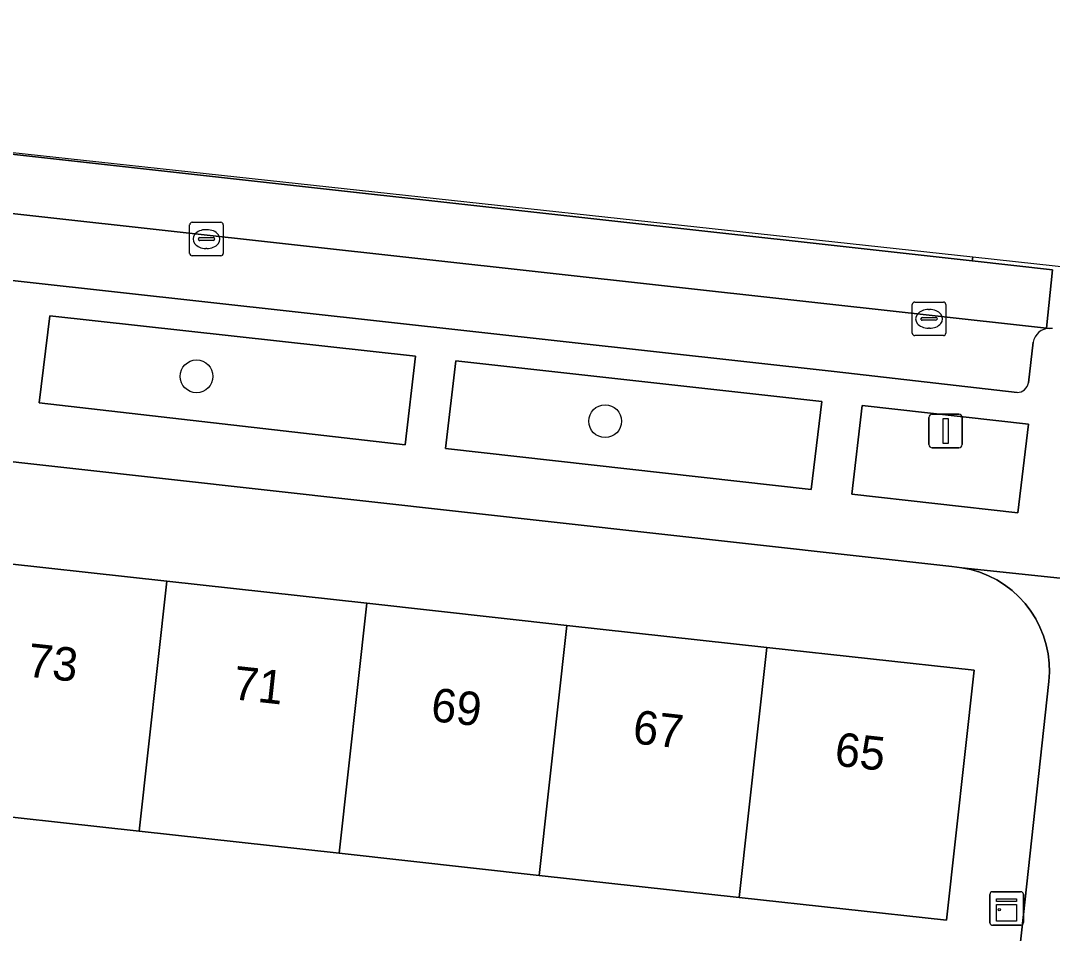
# Model space of a CAD drawing. Extents: x 161928 to 163071, y 386474 to 387428.
# Drawn here: x 162535.6 to 162566.36, y 387348.1 to 387375.31 of the extents above; entities that cross this region are included whole.
import ezdxf

# ---------------------------------------------------------------- set-up
doc = ezdxf.new("R2010")
doc.units = 0
for name, color, linetype in [('IMGEO_Boom', 7, 'Continuous'), ('IMGEO_Erf', 7, 'Continuous'), ('IMGEO_Groenvoorziening', 7, 'Continuous'), ('IMGEO_Kast', 7, 'Continuous'), ('IMGEO_Kolk', 7, 'Continuous'), ('IMGEO_Lichtmast', 7, 'Continuous'), ('IMGEO_Pand', 7, 'Continuous'), ('IMGEO_Pand_nummerreeks', 7, 'Continuous'), ('IMGEO_Parkeervlak_open', 7, 'Continuous'), ('IMGEO_Rijbaan_lokaal_gesloten', 7, 'Continuous'), ('IMGEO_Rijbaan_lokaal_open', 7, 'Continuous'), ('IMGEO_Voetpad_open', 7, 'Continuous')]:
    doc.layers.add(name, color=color, linetype=linetype)

msp = doc.modelspace()

# ---------------------------------------------------------------- linework, layer by layer
at = {"layer": 'IMGEO_Boom'}
for centre in [(162540.843, 387364.704), (162553.027, 387363.367)]:
    msp.add_circle(centre, 0.489, dxfattribs=at)
at = {"layer": 'IMGEO_Erf'}
for points in [[(162564.22, 387336.873), (162566.257, 387355.603), (162566.275, 387355.88), (162566.267, 387356.157), (162566.235, 387356.432), (162566.179, 387356.703), (162566.099, 387356.969), (162565.995, 387357.226), (162565.869, 387357.472), (162565.721, 387357.707), (162565.552, 387357.927), (162565.365, 387358.131), (162565.161, 387358.318), (162564.94, 387358.486), (162564.705, 387358.633), (162564.458, 387358.759), (162564.201, 387358.863), (162563.936, 387358.942), (162563.664, 387358.998), (162563.366, 387359.035), (162516.463, 387364.265), (162516.271, 387364.285)], [(162512.918, 387361.842), (162512.854, 387361.285), (162513.111, 387361.234), (162512.892, 387359.224), (162515.626, 387358.922), (162515.882, 387361.247), (162522.063, 387360.566), (162528.027, 387359.909), (162533.991, 387359.251), (162539.955, 387358.594), (162545.918, 387357.937), (162551.882, 387357.28), (162557.846, 387356.623), (162564.032, 387355.941), (162563.21, 387348.486), (162557.025, 387349.168), (162551.061, 387349.825), (162545.097, 387350.482), (162539.134, 387351.139), (162533.17, 387351.797), (162527.206, 387352.454)]]:
    msp.add_lwpolyline(points, dxfattribs=at)
at = {"layer": 'IMGEO_Groenvoorziening'}
for points in [[(162536.47, 387366.512), (162536.155, 387363.919), (162547.066, 387362.664), (162547.372, 387365.302)], [(162548.578, 387365.168), (162548.272, 387362.554), (162559.167, 387361.33), (162559.494, 387363.959)], [(162560.689, 387363.835), (162560.384, 387361.193), (162565.337, 387360.637), (162565.649, 387363.281)]]:
    msp.add_lwpolyline(points, close=True, dxfattribs=at)
at = {"layer": 'IMGEO_Kast'}
for p, q in [((162564.577, 387349.338), (162565.418, 387349.338)), ((162565.418, 387349.338), (162564.577, 387349.338)), ((162564.502, 387348.413), (162564.502, 387349.254)), ((162564.502, 387349.254), (162564.502, 387348.413)), ((162565.502, 387349.263), (162565.502, 387348.422)), ((162565.502, 387348.422), (162565.502, 387349.263)), ((162565.427, 387348.338), (162564.586, 387348.338)), ((162564.586, 387348.338), (162565.427, 387348.338))]:
    msp.add_line(p, q, dxfattribs=at)
for points in [[(162564.697, 387349.128), (162565.297, 387349.128), (162565.297, 387349.043), (162564.697, 387349.043), (162564.697, 387349.128)], [(162564.697, 387348.953), (162565.297, 387348.953), (162565.297, 387348.464), (162564.697, 387348.464), (162564.697, 387348.953)]]:
    msp.add_lwpolyline(points, dxfattribs=at)
msp.add_circle((162564.781, 387348.802), 0.0377, dxfattribs=at)
for centre, start, end in [((162564.58, 387349.26), 92.4484, 184.2845), ((162564.58, 387349.26), 92.4484, 184.2845), ((162565.424, 387349.26), 2.4484, 94.2845), ((162565.424, 387349.26), 2.4484, 94.2845), ((162564.58, 387348.416), 182.4484, 274.2845), ((162564.58, 387348.416), 182.4484, 274.2845), ((162565.424, 387348.416), 272.4484, 4.2845), ((162565.424, 387348.416), 272.4484, 4.2845)]:
    msp.add_arc(centre, 0.0779, start, end, dxfattribs=at)
at = {"layer": 'IMGEO_Kolk'}
for p, q in [((162540.638, 387368.372), (162540.638, 387369.224)), ((162540.713, 387369.298), (162541.565, 387369.298)), ((162541.126, 387369.078), (162541.151, 387369.078)), ((162541.639, 387369.224), (162541.639, 387368.372)), ((162540.897, 387368.792), (162540.897, 387368.804)), ((162541.335, 387368.755), (162540.937, 387368.755)), ((162540.94, 387368.841), (162541.338, 387368.841)), ((162541.381, 387368.804), (162541.381, 387368.792)), ((162541.149, 387368.518), (162541.124, 387368.518)), ((162541.565, 387368.298), (162540.713, 387368.298)), ((162562.261, 387366.918), (162563.113, 387366.918)), ((162562.186, 387365.992), (162562.186, 387366.844)), ((162562.674, 387366.698), (162562.699, 387366.698)), ((162563.187, 387366.844), (162563.187, 387365.992)), ((162562.445, 387366.412), (162562.445, 387366.424)), ((162562.883, 387366.375), (162562.485, 387366.375)), ((162562.488, 387366.461), (162562.886, 387366.461)), ((162562.929, 387366.424), (162562.929, 387366.412)), ((162562.697, 387366.138), (162562.672, 387366.138)), ((162563.113, 387365.918), (162562.261, 387365.918))]:
    msp.add_line(p, q, dxfattribs=at)
for points in [[(162540.638, 387368.372), (162540.638, 387369.224)], [(162540.713, 387369.298), (162541.565, 387369.298)], [(162541.639, 387369.224), (162541.639, 387368.372)], [(162541.565, 387368.298), (162540.713, 387368.298)], [(162562.261, 387366.918), (162563.113, 387366.918)], [(162562.186, 387365.992), (162562.186, 387366.844)], [(162563.187, 387366.844), (162563.187, 387365.992)], [(162563.113, 387365.918), (162562.261, 387365.918)]]:
    msp.add_lwpolyline(points, dxfattribs=at)
for centre, radius, start, end in [((162540.715, 387369.222), 0.0765, 91.552, 178.448), ((162540.715, 387369.222), 0.0765, 91.552, 178.448), ((162541.563, 387369.222), 0.0765, 1.552, 88.448), ((162541.563, 387369.222), 0.0765, 1.552, 88.448), ((162540.937, 387368.801), 0.0403, 85.8775, 175.7526), ((162540.934, 387368.791), 0.0366, 178.938, 274.7102), ((162541.338, 387368.798), 0.043, 264.8664, 352.4533), ((162541.342, 387368.803), 0.0386, 1.7309, 96.639), ((162540.715, 387368.374), 0.0765, 181.552, 268.448), ((162540.715, 387368.374), 0.0765, 181.552, 268.448), ((162541.563, 387368.374), 0.0765, 271.552, 358.448), ((162541.563, 387368.374), 0.0765, 271.552, 358.448), ((162562.263, 387366.842), 0.0765, 91.552, 178.448), ((162562.263, 387366.842), 0.0765, 91.552, 178.448), ((162563.111, 387366.842), 0.0765, 1.552, 88.448), ((162563.111, 387366.842), 0.0765, 1.552, 88.448), ((162562.485, 387366.421), 0.0403, 85.8775, 175.7526), ((162562.482, 387366.411), 0.0366, 178.938, 274.7102), ((162562.886, 387366.418), 0.043, 264.8664, 352.4533), ((162562.89, 387366.423), 0.0386, 1.7309, 96.639), ((162562.263, 387365.994), 0.0765, 181.552, 268.448), ((162562.263, 387365.994), 0.0765, 181.552, 268.448), ((162563.111, 387365.994), 0.0765, 271.552, 358.448), ((162563.111, 387365.994), 0.0765, 271.552, 358.448)]:
    msp.add_arc(centre, radius, start, end, dxfattribs=at)
for centre, major_axis, ratio, start_param, end_param in [((162541.125, 387368.798), (-0.387, 0.002), 0.722429, 4.712389, 7.853982), ((162541.15, 387368.798), (-0.39, 0.002), 0.717154, 1.570796, 4.712389), ((162562.673, 387366.418), (-0.387, 0.002), 0.722429, 4.712389, 7.853982), ((162562.698, 387366.418), (-0.39, 0.002), 0.717154, 1.570796, 4.712389)]:
    msp.add_ellipse(centre, major_axis=major_axis, ratio=ratio, start_param=start_param, end_param=end_param, dxfattribs=at)
at = {"layer": 'IMGEO_Lichtmast'}
for p, q in [((162562.684, 387362.676), (162562.684, 387363.476)), ((162562.684, 387363.476), (162562.684, 387362.676)), ((162562.784, 387363.576), (162563.574, 387363.576)), ((162563.574, 387363.576), (162562.784, 387363.576)), ((162563.674, 387363.476), (162563.674, 387362.676)), ((162563.674, 387362.676), (162563.674, 387363.476)), ((162563.574, 387362.576), (162562.784, 387362.576)), ((162562.784, 387362.576), (162563.574, 387362.576))]:
    msp.add_line(p, q, dxfattribs=at)
msp.add_lwpolyline([(162563.104, 387363.451), (162563.254, 387363.451), (162563.254, 387362.701), (162563.104, 387362.701), (162563.104, 387363.451)], dxfattribs=at)
for centre, start, end in [((162562.784, 387363.476), 90, 180), ((162562.784, 387363.476), 90, 180), ((162563.574, 387363.476), 0, 90), ((162563.574, 387363.476), 360, 90), ((162562.784, 387362.676), 180, 270), ((162562.784, 387362.676), 180, 270), ((162563.574, 387362.676), 270, 0), ((162563.574, 387362.676), 270, 0)]:
    msp.add_arc(centre, 0.1, start, end, dxfattribs=at)
at = {"layer": 'IMGEO_Pand'}
for points in [[(162533.17, 387351.797), (162539.134, 387351.139), (162539.955, 387358.594), (162533.991, 387359.251)], [(162539.134, 387351.139), (162545.097, 387350.482), (162545.918, 387357.937), (162539.955, 387358.594)], [(162551.882, 387357.28), (162545.918, 387357.937), (162545.097, 387350.482), (162551.061, 387349.825)], [(162551.061, 387349.825), (162557.025, 387349.168), (162557.846, 387356.623), (162551.882, 387357.28)], [(162557.025, 387349.168), (162563.21, 387348.486), (162564.032, 387355.941), (162557.846, 387356.623)]]:
    msp.add_lwpolyline(points, close=True, dxfattribs=at)
at = {"layer": 'IMGEO_Parkeervlak_open'}
for points in [[(162536.231, 387369.457), (162516.936, 387371.604), (162516.426, 387371.669)], [(162517.02, 387369.59), (162559.859, 387364.846), (162565.31, 387364.226)], [(162566.276, 387366.135), (162566.191, 387366.145), (162536.231, 387369.457)], [(162565.65, 387364.515), (162565.794, 387365.722)]]:
    msp.add_lwpolyline(points, dxfattribs=at)
for centre, radius, start, end in [((162566.278, 387365.645), 0.49, 90.1929, 170.9901), ((162565.316, 387364.563), 0.337, 268.9813, 351.7477)]:
    msp.add_arc(centre, radius, start, end, dxfattribs=at)
at = {"layer": 'IMGEO_Rijbaan_lokaal_gesloten'}
msp.add_lwpolyline([(162517.139, 387373.344), (162517.014, 387372.275), (162516.936, 387371.604), (162536.231, 387369.457), (162566.191, 387366.145), (162566.372, 387367.882), (162563.976, 387368.148)], close=True, dxfattribs=at)
at = {"layer": 'IMGEO_Rijbaan_lokaal_open'}
for points in [[(162514.978, 387371.796), (162516.426, 387371.669), (162516.936, 387371.604), (162517.014, 387372.275), (162517.139, 387373.344), (162563.976, 387368.148), (162563.988, 387368.254), (162509.658, 387374.162), (162499.096, 387375.311)], [(162595.339, 387364.846), (162576.444, 387366.9), (162563.988, 387368.254), (162563.976, 387368.148), (162566.372, 387367.882), (162566.191, 387366.145), (162566.276, 387366.135)]]:
    msp.add_lwpolyline(points, dxfattribs=at)
msp.add_arc((162566.289, 387365.743), 0.392, 78.9887, 91.9152, dxfattribs=at)
at = {"layer": 'IMGEO_Voetpad_open'}
for points in [[(162565.31, 387364.226), (162559.859, 387364.846), (162517.02, 387369.59)], [(162511.096, 387369.299), (162514.345, 387368.975), (162514.059, 387366.401), (162510.503, 387366.787), (162510.31, 387364.913), (162516.271, 387364.285), (162516.463, 387364.265), (162563.366, 387359.035), (162563.664, 387358.998), (162571.416, 387358.181), (162571.585, 387359.625)], [(162565.794, 387365.722), (162565.65, 387364.515)], [(162571.416, 387358.181), (162563.664, 387358.998), (162563.936, 387358.942), (162564.201, 387358.863), (162564.458, 387358.759), (162564.705, 387358.633), (162564.94, 387358.486), (162565.161, 387358.318), (162565.365, 387358.131), (162565.552, 387357.927), (162565.721, 387357.707), (162565.869, 387357.472), (162565.995, 387357.226), (162566.099, 387356.969), (162566.179, 387356.703), (162566.235, 387356.432), (162566.267, 387356.157), (162566.275, 387355.88), (162566.257, 387355.603), (162564.22, 387336.873), (162564.049, 387335.299), (162562.412, 387320.243), (162557.09, 387275.201)]]:
    msp.add_lwpolyline(points, dxfattribs=at)
for points in [[(162536.47, 387366.512), (162547.372, 387365.302), (162547.066, 387362.664), (162536.155, 387363.919)], [(162548.578, 387365.168), (162559.494, 387363.959), (162559.167, 387361.33), (162548.272, 387362.554)], [(162560.689, 387363.835), (162565.649, 387363.281), (162565.337, 387360.637), (162560.384, 387361.193)]]:
    msp.add_lwpolyline(points, close=True, dxfattribs=at)
for centre, radius, start, end in [((162566.278, 387365.645), 0.49, 90.1929, 170.9901), ((162566.289, 387365.743), 0.392, 78.9887, 91.9152), ((162565.316, 387364.563), 0.337, 268.9813, 351.7477)]:
    msp.add_arc(centre, radius, start, end, dxfattribs=at)

# ---------------------------------------------------------------- texts
at = {"layer": 'IMGEO_Pand_nummerreeks'}
for s, p in [('73', (162535.767, 387355.756)), ('71', (162541.899, 387355.08)), ('69', (162547.804, 387354.43)), ('67', (162553.823, 387353.766)), ('65', (162559.842, 387353.103))]:
    msp.add_text(s, height=1, rotation=353.7115, dxfattribs=at).set_placement(p)

doc.saveas('drawing.dxf')
